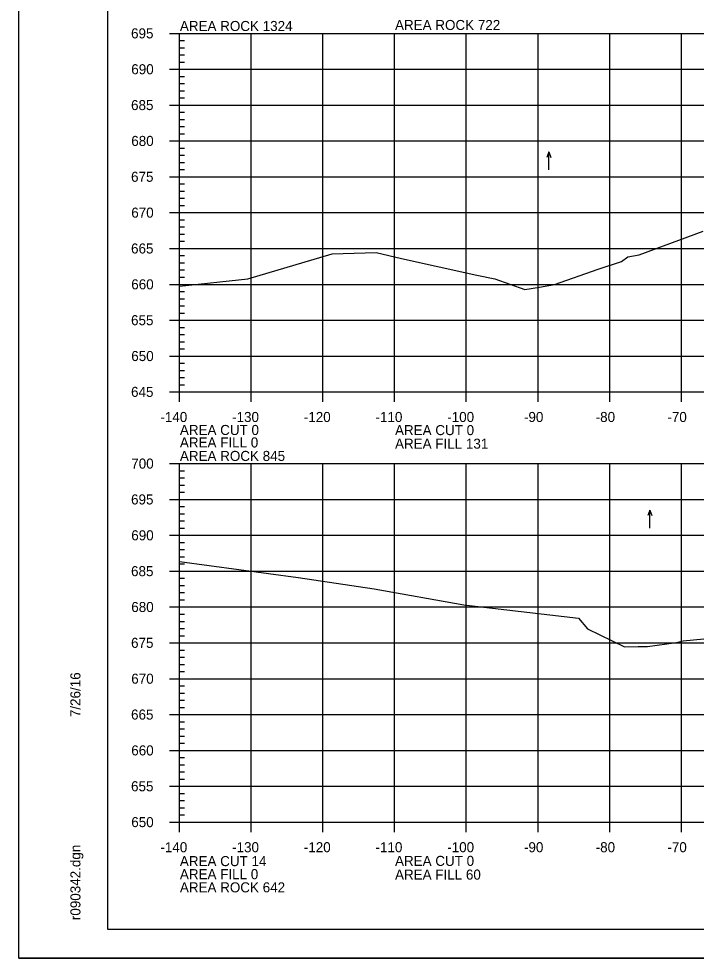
# Model space of a CAD drawing. Extents: x 1370515 to 1370849, y 383299 to 386073.
# Drawn here: x 1370515.4 to 1370609.9, y 384152.8 to 384283.8 of the extents above; entities that cross this region are included whole.
import ezdxf

# ---------------------------------------------------------------- set-up
doc = ezdxf.new("R2010")
doc.units = 0
for name, color, linetype in [('R_Axis', 7, 'Continuous'), ('R_Axis Annot', 7, 'Continuous'), ('R_Border', 7, 'Continuous'), ('R_Exist Surface', 7, 'Continuous'), ('R_Grid', 7, 'Continuous'), ('R_No Plot', 7, 'Continuous'), ('R_Water Annot', 7, 'Continuous')]:
    doc.layers.add(name, color=color, linetype=linetype)

msp = doc.modelspace()

# ---------------------------------------------------------------- linework, layer by layer
at = {"layer": 'R_Axis'}
for p, q in [((1370536.4, 384281.76), (1370539.2, 384281.76)), ((1370537.8, 384231.76), (1370537.8, 384281.76)), ((1370537.8, 384280.76), (1370538.5, 384280.76)), ((1370537.8, 384279.76), (1370538.5, 384279.76)), ((1370537.8, 384278.76), (1370538.5, 384278.76)), ((1370536.4, 384276.76), (1370539.2, 384276.76)), ((1370537.8, 384277.76), (1370538.5, 384277.76)), ((1370537.8, 384275.76), (1370538.5, 384275.76)), ((1370537.8, 384274.76), (1370538.5, 384274.76)), ((1370537.8, 384273.76), (1370538.5, 384273.76)), ((1370536.4, 384271.76), (1370539.2, 384271.76)), ((1370537.8, 384272.76), (1370538.5, 384272.76)), ((1370537.8, 384270.76), (1370538.5, 384270.76)), ((1370537.8, 384269.76), (1370538.5, 384269.76)), ((1370537.8, 384268.76), (1370538.5, 384268.76)), ((1370537.8, 384267.76), (1370538.5, 384267.76)), ((1370536.4, 384266.76), (1370539.2, 384266.76)), ((1370537.8, 384265.76), (1370538.5, 384265.76)), ((1370537.8, 384264.76), (1370538.5, 384264.76)), ((1370537.8, 384263.76), (1370538.5, 384263.76)), ((1370537.8, 384262.76), (1370538.5, 384262.76)), ((1370536.4, 384261.76), (1370539.2, 384261.76)), ((1370537.8, 384260.76), (1370538.5, 384260.76)), ((1370537.8, 384259.76), (1370538.5, 384259.76)), ((1370537.8, 384258.76), (1370538.5, 384258.76)), ((1370537.8, 384257.76), (1370538.5, 384257.76)), ((1370536.4, 384256.76), (1370539.2, 384256.76)), ((1370537.8, 384255.76), (1370538.5, 384255.76)), ((1370537.8, 384254.76), (1370538.5, 384254.76)), ((1370537.8, 384253.76), (1370538.5, 384253.76)), ((1370537.8, 384252.76), (1370538.5, 384252.76)), ((1370536.4, 384251.76), (1370539.2, 384251.76)), ((1370537.8, 384250.76), (1370538.5, 384250.76)), ((1370537.8, 384249.76), (1370538.5, 384249.76)), ((1370537.8, 384248.76), (1370538.5, 384248.76)), ((1370536.4, 384246.76), (1370539.2, 384246.76)), ((1370537.8, 384247.76), (1370538.5, 384247.76)), ((1370537.8, 384245.76), (1370538.5, 384245.76)), ((1370537.8, 384244.76), (1370538.5, 384244.76)), ((1370537.8, 384243.76), (1370538.5, 384243.76)), ((1370537.8, 384242.76), (1370538.5, 384242.76)), ((1370536.4, 384241.76), (1370539.2, 384241.76)), ((1370537.8, 384240.76), (1370538.5, 384240.76)), ((1370537.8, 384239.76), (1370538.5, 384239.76)), ((1370537.8, 384238.76), (1370538.5, 384238.76)), ((1370537.8, 384237.76), (1370538.5, 384237.76)), ((1370536.4, 384236.76), (1370539.2, 384236.76)), ((1370537.8, 384235.76), (1370538.5, 384235.76)), ((1370537.8, 384234.76), (1370538.5, 384234.76)), ((1370537.8, 384233.76), (1370538.5, 384233.76)), ((1370537.8, 384230.36), (1370537.8, 384233.16)), ((1370537.8, 384232.76), (1370538.5, 384232.76)), ((1370547.8, 384230.36), (1370547.8, 384233.16)), ((1370557.8, 384230.36), (1370557.8, 384233.16)), ((1370567.8, 384230.36), (1370567.8, 384233.16)), ((1370577.8, 384230.36), (1370577.8, 384233.16)), ((1370587.8, 384230.36), (1370587.8, 384233.16)), ((1370597.8, 384230.36), (1370597.8, 384233.16)), ((1370607.8, 384230.36), (1370607.8, 384233.16)), ((1370536.4, 384231.76), (1370539.2, 384231.76)), ((1370537.8, 384231.76), (1370817.8, 384231.76)), ((1370536.4, 384221.76), (1370539.2, 384221.76)), ((1370537.8, 384171.76), (1370537.8, 384221.76)), ((1370537.8, 384220.76), (1370538.5, 384220.76)), ((1370537.8, 384219.76), (1370538.5, 384219.76)), ((1370537.8, 384218.76), (1370538.5, 384218.76)), ((1370536.4, 384216.76), (1370539.2, 384216.76)), ((1370537.8, 384217.76), (1370538.5, 384217.76)), ((1370537.8, 384215.76), (1370538.5, 384215.76)), ((1370537.8, 384214.76), (1370538.5, 384214.76)), ((1370537.8, 384213.76), (1370538.5, 384213.76)), ((1370537.8, 384212.76), (1370538.5, 384212.76)), ((1370536.4, 384211.76), (1370539.2, 384211.76)), ((1370537.8, 384210.76), (1370538.5, 384210.76)), ((1370537.8, 384209.76), (1370538.5, 384209.76)), ((1370537.8, 384208.76), (1370538.5, 384208.76)), ((1370537.8, 384207.76), (1370538.5, 384207.76)), ((1370536.4, 384206.76), (1370539.2, 384206.76)), ((1370537.8, 384205.76), (1370538.5, 384205.76)), ((1370537.8, 384204.76), (1370538.5, 384204.76)), ((1370537.8, 384203.76), (1370538.5, 384203.76)), ((1370537.8, 384202.76), (1370538.5, 384202.76)), ((1370536.4, 384201.76), (1370539.2, 384201.76)), ((1370537.8, 384200.76), (1370538.5, 384200.76)), ((1370537.8, 384199.76), (1370538.5, 384199.76)), ((1370537.8, 384198.76), (1370538.5, 384198.76)), ((1370537.8, 384197.76), (1370538.5, 384197.76)), ((1370536.4, 384196.76), (1370539.2, 384196.76)), ((1370537.8, 384195.76), (1370538.5, 384195.76)), ((1370537.8, 384194.76), (1370538.5, 384194.76)), ((1370537.8, 384193.76), (1370538.5, 384193.76)), ((1370536.4, 384191.76), (1370539.2, 384191.76)), ((1370537.8, 384192.76), (1370538.5, 384192.76)), ((1370537.8, 384190.76), (1370538.5, 384190.76)), ((1370537.8, 384189.76), (1370538.5, 384189.76)), ((1370537.8, 384188.76), (1370538.5, 384188.76)), ((1370537.8, 384187.76), (1370538.5, 384187.76)), ((1370536.4, 384186.76), (1370539.2, 384186.76)), ((1370537.8, 384185.76), (1370538.5, 384185.76)), ((1370537.8, 384184.76), (1370538.5, 384184.76)), ((1370537.8, 384183.76), (1370538.5, 384183.76)), ((1370537.8, 384182.76), (1370538.5, 384182.76)), ((1370536.4, 384181.76), (1370539.2, 384181.76)), ((1370537.8, 384180.76), (1370538.5, 384180.76)), ((1370537.8, 384179.76), (1370538.5, 384179.76)), ((1370537.8, 384178.76), (1370538.5, 384178.76)), ((1370537.8, 384177.76), (1370538.5, 384177.76)), ((1370536.4, 384176.76), (1370539.2, 384176.76)), ((1370537.8, 384175.76), (1370538.5, 384175.76)), ((1370537.8, 384174.76), (1370538.5, 384174.76)), ((1370537.8, 384173.76), (1370538.5, 384173.76)), ((1370537.8, 384170.36), (1370537.8, 384173.16)), ((1370537.8, 384172.76), (1370538.5, 384172.76)), ((1370547.8, 384170.36), (1370547.8, 384173.16)), ((1370557.8, 384170.36), (1370557.8, 384173.16)), ((1370567.8, 384170.36), (1370567.8, 384173.16)), ((1370577.8, 384170.36), (1370577.8, 384173.16)), ((1370587.8, 384170.36), (1370587.8, 384173.16)), ((1370597.8, 384170.36), (1370597.8, 384173.16)), ((1370607.8, 384170.36), (1370607.8, 384173.16)), ((1370536.4, 384171.76), (1370539.2, 384171.76)), ((1370537.8, 384171.76), (1370817.8, 384171.76))]:
    msp.add_line(p, q, dxfattribs=at)
at = {"layer": 'R_Border'}
for p, q in [((1370527.8, 384156.76), (1370527.8, 384362.22)), ((1370527.8, 384156.76), (1370527.8, 384156.76)), ((1370843.98, 384156.76), (1370527.8, 384156.76))]:
    msp.add_line(p, q, dxfattribs=at)
at = {"layer": 'R_Exist Surface'}
for points in [[(1370537.8, 384246.51), (1370547.32, 384247.53), (1370559.08, 384251.01), (1370565.24, 384251.21), (1370568.77, 384250.38), (1370579.25, 384248.05), (1370581.79, 384247.51), (1370585.98, 384246.04), (1370587.99, 384246.37), (1370590.12, 384246.75), (1370596.19, 384248.87), (1370599.43, 384249.93), (1370600.34, 384250.61), (1370601.92, 384250.86), (1370610.84, 384254.16)], [(1370537.8, 384208.09), (1370554.37, 384205.86), (1370564.96, 384204.29), (1370577.45, 384202.07), (1370593.43, 384200.19), (1370594.7, 384198.71), (1370599.85, 384196.2), (1370601.78, 384196.24), (1370603.08, 384196.25), (1370607.11, 384196.82), (1370608.06, 384197.05), (1370612.36, 384197.45)]]:
    msp.add_lwpolyline(points, dxfattribs=at)
at = {"layer": 'R_Grid'}
for p, q in [((1370537.8, 384281.76), (1370817.8, 384281.76)), ((1370537.8, 384231.76), (1370537.8, 384281.76)), ((1370547.8, 384231.76), (1370547.8, 384281.76)), ((1370557.8, 384231.76), (1370557.8, 384281.76)), ((1370567.8, 384231.76), (1370567.8, 384281.76)), ((1370577.8, 384231.76), (1370577.8, 384281.76)), ((1370587.8, 384231.76), (1370587.8, 384281.76)), ((1370597.8, 384231.76), (1370597.8, 384281.76)), ((1370607.8, 384231.76), (1370607.8, 384281.76)), ((1370537.8, 384276.76), (1370817.8, 384276.76)), ((1370537.8, 384271.76), (1370817.8, 384271.76)), ((1370537.8, 384266.76), (1370817.8, 384266.76)), ((1370537.8, 384261.76), (1370817.8, 384261.76)), ((1370537.8, 384256.76), (1370817.8, 384256.76)), ((1370537.8, 384251.76), (1370817.8, 384251.76)), ((1370537.8, 384246.76), (1370817.8, 384246.76)), ((1370537.8, 384241.76), (1370817.8, 384241.76)), ((1370537.8, 384236.76), (1370817.8, 384236.76)), ((1370537.8, 384231.76), (1370817.8, 384231.76)), ((1370537.8, 384221.76), (1370817.8, 384221.76)), ((1370537.8, 384171.76), (1370537.8, 384221.76)), ((1370547.8, 384171.76), (1370547.8, 384221.76)), ((1370557.8, 384171.76), (1370557.8, 384221.76)), ((1370567.8, 384171.76), (1370567.8, 384221.76)), ((1370577.8, 384171.76), (1370577.8, 384221.76)), ((1370587.8, 384171.76), (1370587.8, 384221.76)), ((1370597.8, 384171.76), (1370597.8, 384221.76)), ((1370607.8, 384171.76), (1370607.8, 384221.76)), ((1370537.8, 384216.76), (1370817.8, 384216.76)), ((1370537.8, 384211.76), (1370817.8, 384211.76)), ((1370537.8, 384206.76), (1370817.8, 384206.76)), ((1370537.8, 384201.76), (1370817.8, 384201.76)), ((1370537.8, 384196.76), (1370817.8, 384196.76)), ((1370537.8, 384191.76), (1370817.8, 384191.76)), ((1370537.8, 384186.76), (1370817.8, 384186.76)), ((1370537.8, 384181.76), (1370817.8, 384181.76)), ((1370537.8, 384176.76), (1370817.8, 384176.76)), ((1370537.8, 384171.76), (1370817.8, 384171.76))]:
    msp.add_line(p, q, dxfattribs=at)
at = {"layer": 'R_No Plot'}
msp.add_line((1370515.4, 384152.78), (1370848.73, 384152.78), dxfattribs=at)
for points in [[(1370515.39, 384366.12), (1370848.73, 384366.12), (1370848.73, 384152.78), (1370515.39, 384152.78)], [(1370761.72, 384362.22), (1370761.72, 384352.34), (1370797.45, 384352.34), (1370797.45, 384349.42), (1370820.65, 384349.42), (1370820.65, 384326.21), (1370843.98, 384326.21), (1370843.98, 384156.76), (1370527.8, 384156.76), (1370527.8, 384362.22)]]:
    msp.add_lwpolyline(points, close=True, dxfattribs=at)
at = {"layer": 'R_Water Annot'}
for p, q in [((1370589.31, 384265.22), (1370589.03, 384264.45)), ((1370589.31, 384262.71), (1370589.31, 384265.22)), ((1370589.31, 384265.22), (1370589.59, 384264.45)), ((1370603.4, 384215.28), (1370603.12, 384214.51)), ((1370603.4, 384212.76), (1370603.4, 384215.28)), ((1370603.4, 384215.28), (1370603.68, 384214.51))]:
    msp.add_line(p, q, dxfattribs=at)

# ---------------------------------------------------------------- texts
at = {"layer": 'R_Axis'}
for p in [(1370537.8, 384231.76), (1370537.8, 384171.76)]:
    msp.add_text('-', height=0.0001, dxfattribs=at).set_placement(p)
at = {"layer": 'R_Axis Annot'}
for s, p in [('AREA ROCK 1324', (1370537.86, 384282.09)), ('AREA ROCK 722', (1370567.86, 384282.23)), ('695', (1370531.05, 384281.06)), ('690', (1370531.08, 384276.06)), ('685', (1370531.05, 384271.06)), ('680', (1370531.08, 384266.06)), ('675', (1370531.05, 384261.06)), ('670', (1370531.08, 384256.06)), ('665', (1370531.05, 384251.06)), ('660', (1370531.08, 384246.06)), ('655', (1370531.05, 384241.06)), ('650', (1370531.08, 384236.06)), ('645', (1370531.05, 384231.06)), ('-140', (1370535.14, 384227.56)), ('-130', (1370545.14, 384227.56)), ('-120', (1370555.14, 384227.56)), ('-110', (1370565.14, 384227.56)), ('-100', (1370575.14, 384227.56)), ('-90', (1370585.84, 384227.56)), ('-80', (1370595.84, 384227.56)), ('-70', (1370605.84, 384227.56)), ('AREA CUT 0', (1370537.86, 384225.75)), ('AREA CUT 0', (1370567.86, 384225.73)), ('AREA FILL 0', (1370537.86, 384224.01)), ('AREA FILL 131', (1370567.86, 384223.84)), ('AREA ROCK 845', (1370537.86, 384222.13)), ('700', (1370531.08, 384221.06)), ('695', (1370531.05, 384216.06)), ('690', (1370531.08, 384211.06)), ('685', (1370531.05, 384206.06)), ('680', (1370531.08, 384201.06)), ('675', (1370531.05, 384196.06)), ('670', (1370531.08, 384191.06)), ('665', (1370531.05, 384186.06)), ('660', (1370531.08, 384181.06)), ('655', (1370531.05, 384176.06)), ('650', (1370531.08, 384171.06)), ('-140', (1370535.14, 384167.56)), ('-130', (1370545.14, 384167.56)), ('-120', (1370555.14, 384167.56)), ('-110', (1370565.14, 384167.56)), ('-100', (1370575.14, 384167.56)), ('-90', (1370585.84, 384167.56)), ('-80', (1370595.84, 384167.56)), ('-70', (1370605.84, 384167.56)), ('AREA CUT 14', (1370537.86, 384165.62)), ('AREA CUT 0', (1370567.86, 384165.65)), ('AREA FILL 0', (1370537.86, 384163.8)), ('AREA FILL 60', (1370567.86, 384163.74)), ('AREA ROCK 642', (1370537.86, 384161.96))]:
    msp.add_text(s, height=1.4, dxfattribs=at).set_placement(p)
at = {"layer": 'R_Border'}
for s, p in [('7/26/16', (1370523.99, 384186.4)), ('r090342.dgn', (1370523.99, 384158.09))]:
    msp.add_text(s, height=1.4, rotation=90, dxfattribs=at).set_placement(p)
at = {"layer": 'R_No Plot'}
for p in [(1370559.04, 384250.96), (1370601.87, 384250.81), (1370599.38, 384249.88), (1370579.21, 384248), (1370590.07, 384246.7), (1370585.93, 384245.99), (1370564.91, 384204.24), (1370593.39, 384200.14), (1370608.02, 384197), (1370599.8, 384196.15), (1370603.04, 384196.2)]:
    msp.add_text('+', height=0.1, dxfattribs=at).set_placement(p)

doc.saveas('drawing.dxf')
